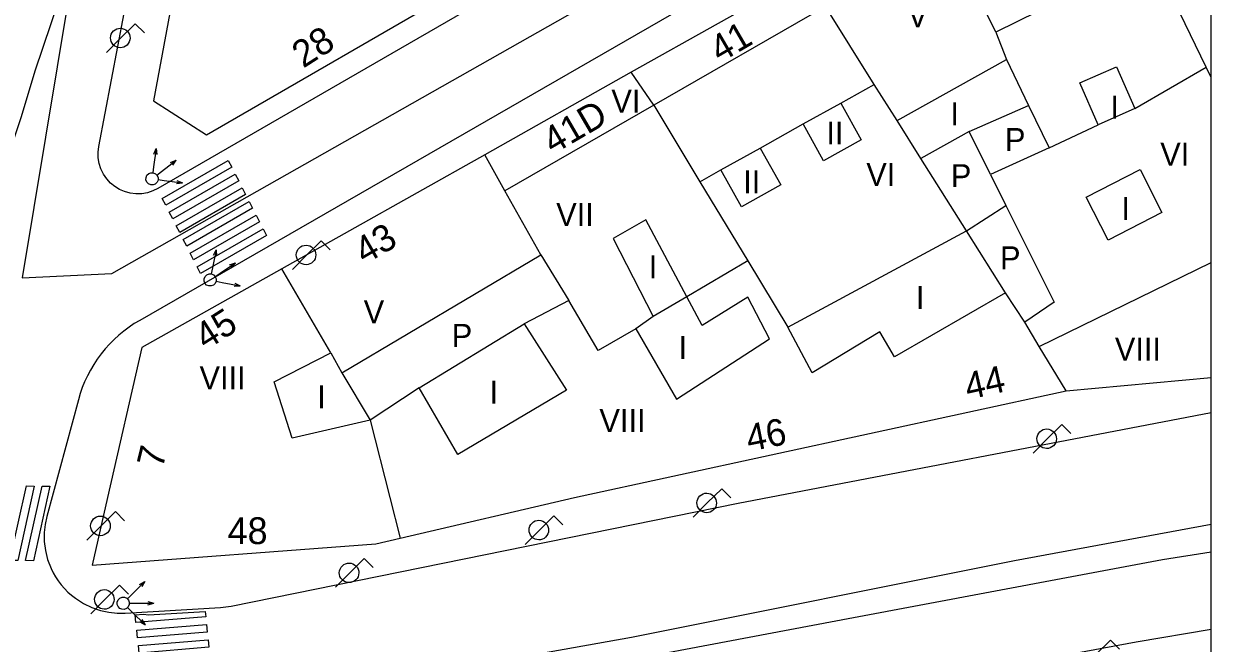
# Model space of a CAD drawing. Extents: x 282771 to 285132, y 4823109 to 4825496.
# Drawn here: x 285052.6 to 285130.1, y 4823286 to 4823326.5 of the extents above; entities that cross this region are included whole.
import ezdxf

# ---------------------------------------------------------------- set-up
doc = ezdxf.new("R2010")
doc.units = 0
for name, color, linetype in [('ACERA-BORDILLO', 7, 'Continuous'), ('CALLE-EJE', 7, 'Continuous'), ('Default', 7, 'Continuous'), ('EDIFICIO', 7, 'Continuous'), ('FAROLA', 7, 'Continuous'), ('INTERIOR-EDIFICIO', 7, 'Continuous'), ('MEDIANERA', 7, 'Continuous'), ('NUM-LOCAL', 7, 'Continuous'), ('NUM-PORTAL', 7, 'Continuous'), ('PASO-PEATONES', 7, 'Continuous'), ('SEMAFORO', 7, 'Continuous'), ('SENAL-VIARIA', 7, 'Continuous'), ('TXT-ALTURA-EDIFICIO', 7, 'Continuous')]:
    doc.layers.add(name, color=color, linetype=linetype)

msp = doc.modelspace()

# ---------------------------------------------------------------- linework, layer by layer
at = {"layer": 'ACERA-BORDILLO'}
for points in [[(285130.1, 4823355.393), (285061.368, 4823315.707), (285061.047, 4823315.55), (285060.697, 4823315.436), (285060.326, 4823315.372), (285059.946, 4823315.362), (285059.568, 4823315.407), (285059.205, 4823315.506), (285058.867, 4823315.653), (285058.562, 4823315.839), (285058.286, 4823316.066), (285058.036, 4823316.337), (285057.823, 4823316.647), (285057.656, 4823316.988), (285057.54, 4823317.351), (285057.479, 4823317.722), (285057.471, 4823318.09), (285057.514, 4823318.445), (285064.143, 4823353.272), (285064.943, 4823354.522), (285066.063, 4823355.502), (285097.813, 4823373.603), (285130.1, 4823391.695)], [(285130.1, 4823327.34), (285123.925, 4823340.836), (285122.526, 4823341.52), (285121.252, 4823341.831), (285119.791, 4823341.427), (285060.19, 4823307.101), (285059.838, 4823306.89), (285059.494, 4823306.66), (285059.159, 4823306.411), (285058.835, 4823306.144), (285058.522, 4823305.861), (285058.223, 4823305.561), (285057.939, 4823305.246), (285057.671, 4823304.916), (285057.419, 4823304.574), (285057.185, 4823304.22), (285056.969, 4823303.855), (285056.773, 4823303.482), (285056.596, 4823303.101), (285056.439, 4823302.714), (285056.302, 4823302.323), (285056.186, 4823301.93), (285054.125, 4823294.303)], [(285054.125, 4823294.303), (285054.015, 4823293.794), (285053.958, 4823293.252), (285053.961, 4823292.683), (285054.033, 4823292.096), (285054.18, 4823291.505), (285054.403, 4823290.923), (285054.543, 4823290.639), (285054.702, 4823290.364), (285054.878, 4823290.098), (285055.072, 4823289.843), (285055.282, 4823289.602), (285055.506, 4823289.374), (285055.744, 4823289.163), (285055.992, 4823288.968), (285056.517, 4823288.631), (285057.066, 4823288.367), (285057.626, 4823288.177), (285058.182, 4823288.058), (285058.725, 4823288.003), (285059.245, 4823288.007), (285065.456, 4823288.372), (285065.808, 4823288.406), (285066.157, 4823288.464), (285099.228, 4823295.179), (285130.1, 4823301.1)], [(285130.1, 4823286.939), (285125.212, 4823286.112), (285080.052, 4823277.722), (285069.015, 4823276.037), (285059.69, 4823275.26), (285052.789, 4823274.918), (285046.368, 4823274.512), (285045.426, 4823274.175), (285044.716, 4823273.659), (285044.148, 4823272.895), (285043.579, 4823271.776), (285042.566, 4823268.506), (285046.156, 4823262.193), (285043.911, 4823253.518)]]:
    msp.add_lwpolyline(points, dxfattribs=at)
at = {"layer": 'CALLE-EJE'}
for points in [[(285060.149, 4823355.921), (285052.522, 4823309.882)], [(285052.522, 4823309.882), (285058.372, 4823310.172), (285123.593, 4823347.143)], [(285130.1, 4823293.793), (285117.254, 4823291.42), (285092.272, 4823286.402), (285078.736, 4823283.989), (285059.787, 4823282.131), (285044.104, 4823281.253)]]:
    msp.add_lwpolyline(points, dxfattribs=at)
at = {"layer": 'Default'}
msp.add_lwpolyline([(282771.5, 4823109), (285130.1, 4823109), (285130.1, 4825495.5)], dxfattribs=at)
at = {"layer": 'EDIFICIO'}
for points in [[(285130.1, 4823390.383), (285127.033, 4823388.653), (285117.613, 4823383.353), (285111.513, 4823379.913), (285097.253, 4823371.873), (285084.003, 4823364.402), (285075.123, 4823359.402), (285067.843, 4823355.162), (285067.103, 4823353.912), (285061.092, 4823321.442), (285064.542, 4823319.212), (285082.012, 4823329.332), (285097.243, 4823338.152), (285108.753, 4823344.823), (285115.353, 4823348.643)], [(285130.1, 4823322.945), (285129.772, 4823323.622), (285121.883, 4823339.953), (285111.783, 4823334.272), (285103.612, 4823329.672), (285092.262, 4823323.292), (285082.702, 4823317.912), (285069.462, 4823310.462), (285060.332, 4823305.332), (285058.092, 4823295.551), (285057.082, 4823291.131)], [(285057.082, 4823291.131), (285075.602, 4823292.532), (285077.172, 4823292.902), (285088.552, 4823295.552), (285120.632, 4823302.502), (285130.1, 4823303.381)]]:
    msp.add_lwpolyline(points, dxfattribs=at)
at = {"layer": 'FAROLA'}
for p, q in [((285059.902, 4823326.462), (285058.962, 4823325.532)), ((285060.492, 4823325.872), (285059.902, 4823326.462)), ((285058.962, 4823325.532), (285058.032, 4823324.592)), ((285072.023, 4823312.304), (285071.083, 4823311.374)), ((285072.613, 4823311.714), (285072.023, 4823312.304)), ((285071.083, 4823311.374), (285070.153, 4823310.434)), ((285120.345, 4823300.31), (285119.405, 4823299.38)), ((285120.935, 4823299.72), (285120.345, 4823300.31)), ((285119.405, 4823299.38), (285118.475, 4823298.44)), ((285098.16, 4823296.122), (285097.22, 4823295.192)), ((285098.75, 4823295.532), (285098.16, 4823296.122)), ((285058.607, 4823294.623), (285057.667, 4823293.693)), ((285059.197, 4823294.033), (285058.607, 4823294.623)), ((285097.22, 4823295.192), (285096.29, 4823294.252)), ((285087.21, 4823294.349), (285086.27, 4823293.419)), ((285087.8, 4823293.759), (285087.21, 4823294.349)), ((285057.667, 4823293.693), (285056.737, 4823292.753)), ((285086.27, 4823293.419), (285085.34, 4823292.479)), ((285074.83, 4823291.557), (285073.89, 4823290.627)), ((285075.42, 4823290.967), (285074.83, 4823291.557)), ((285073.89, 4823290.627), (285072.96, 4823289.687)), ((285058.862, 4823289.825), (285057.922, 4823288.895)), ((285059.452, 4823289.235), (285058.862, 4823289.825)), ((285057.922, 4823288.895), (285056.992, 4823287.955)), ((285123.519, 4823286.232), (285122.579, 4823285.302)), ((285124.109, 4823285.642), (285123.519, 4823286.232))]:
    msp.add_line(p, q, dxfattribs=at)
for centre in [(285071.043, 4823311.374), (285057.627, 4823293.693)]:
    msp.add_circle(centre, 0.638, dxfattribs=at)
for centre, major_axis in [((285058.922, 4823325.532), (0.363, 0.524)), ((285119.365, 4823299.38), (0.363, 0.524)), ((285097.18, 4823295.192), (0.363, 0.524)), ((285086.23, 4823293.419), (0.363, 0.524)), ((285073.85, 4823290.627), (0.363, 0.524)), ((285057.882, 4823288.895), (0.364, 0.523))]:
    msp.add_ellipse(centre, major_axis=major_axis, ratio=0.999979, dxfattribs=at)
at = {"layer": 'INTERIOR-EDIFICIO'}
for points in [[(285117.582, 4823329.742), (285118.792, 4823327.252), (285116.052, 4823325.912), (285114.832, 4823328.402), (285117.582, 4823329.742)], [(285116.692, 4823314.602), (285119.852, 4823308.302), (285117.932, 4823306.992), (285116.682, 4823308.892), (285109.432, 4823304.722), (285108.482, 4823306.352), (285104.072, 4823303.682), (285102.482, 4823306.672), (285114.142, 4823312.942), (285111.162, 4823317.662), (285109.602, 4823320.152), (285116.742, 4823324.122), (285118.182, 4823321.122), (285119.522, 4823318.372), (285115.692, 4823316.632), (285116.692, 4823314.602)], [(285121.532, 4823322.602), (285123.912, 4823323.642), (285125.112, 4823320.922), (285122.732, 4823319.872), (285121.532, 4823322.602)], [(285103.472, 4823319.922), (285105.932, 4823321.282), (285107.262, 4823318.882), (285104.812, 4823317.522), (285103.472, 4823319.922)], [(285098.112, 4823316.922), (285100.672, 4823318.342), (285102.012, 4823315.942), (285099.442, 4823314.522), (285098.112, 4823316.922)], [(285125.452, 4823316.952), (285126.882, 4823314.142), (285123.372, 4823312.342), (285121.942, 4823315.152), (285125.452, 4823316.952)], [(285095.202, 4823301.952), (285101.282, 4823305.892), (285099.862, 4823308.612), (285096.882, 4823306.762), (285095.882, 4823308.642), (285093.212, 4823313.672), (285091.072, 4823312.442), (285093.692, 4823307.362), (285092.552, 4823306.552), (285095.202, 4823301.952)], [(285088.192, 4823308.412), (285085.272, 4823306.882), (285088.042, 4823302.552), (285080.942, 4823298.342), (285078.422, 4823302.712), (285075.222, 4823300.602), (285070.142, 4823299.412), (285068.972, 4823303.102), (285072.662, 4823304.982), (285073.372, 4823303.672), (285086.352, 4823311.382), (285088.192, 4823308.412)]]:
    msp.add_lwpolyline(points, dxfattribs=at)
at = {"layer": 'MEDIANERA'}
for p, q in [((285104.922, 4823327.582), (285093.732, 4823321.142)), ((285108.112, 4823322.502), (285104.922, 4823327.582)), ((285116.052, 4823325.912), (285116.742, 4823324.122)), ((285093.732, 4823321.142), (285092.262, 4823323.292)), ((285125.112, 4823320.922), (285129.772, 4823323.622)), ((285105.932, 4823321.282), (285108.112, 4823322.502)), ((285109.602, 4823320.152), (285108.112, 4823322.502)), ((285093.732, 4823321.142), (285084.012, 4823315.552)), ((285093.732, 4823321.142), (285096.742, 4823316.152)), ((285114.312, 4823319.432), (285118.182, 4823321.122)), ((285100.672, 4823318.342), (285103.472, 4823319.922)), ((285114.312, 4823319.432), (285111.162, 4823317.662)), ((285115.692, 4823316.632), (285114.312, 4823319.432)), ((285119.522, 4823318.372), (285122.732, 4823319.872)), ((285084.012, 4823315.552), (285082.702, 4823317.912)), ((285096.742, 4823316.152), (285098.112, 4823316.922)), ((285086.352, 4823311.382), (285084.012, 4823315.552)), ((285096.742, 4823316.152), (285099.872, 4823310.982)), ((285099.872, 4823310.982), (285102.482, 4823306.672)), ((285118.882, 4823305.392), (285130.1, 4823310.875)), ((285072.662, 4823304.982), (285069.462, 4823310.462)), ((285118.882, 4823305.392), (285117.932, 4823306.992)), ((285078.422, 4823302.712), (285085.272, 4823306.882)), ((285120.632, 4823302.502), (285118.882, 4823305.392))]:
    msp.add_line(p, q, dxfattribs=at)
for points in [[(285116.682, 4823308.892), (285114.142, 4823312.942), (285116.692, 4823314.602)], [(285099.872, 4823310.982), (285095.882, 4823308.642), (285093.692, 4823307.362)], [(285092.552, 4823306.552), (285090.092, 4823305.132), (285088.192, 4823308.412)], [(285073.372, 4823303.672), (285075.222, 4823300.602), (285076.502, 4823295.552), (285077.172, 4823292.902)]]:
    msp.add_lwpolyline(points, dxfattribs=at)
at = {"layer": 'PASO-PEATONES'}
for points in [[(285061.661, 4823315.061), (285065.963, 4823317.541), (285066.191, 4823317.095), (285061.889, 4823314.615)], [(285062.116, 4823314.169), (285066.418, 4823316.649), (285066.646, 4823316.203), (285062.344, 4823313.723)], [(285062.571, 4823313.277), (285066.873, 4823315.757), (285067.101, 4823315.311), (285062.799, 4823312.831)], [(285063.026, 4823312.385), (285067.328, 4823314.865), (285067.556, 4823314.42), (285063.254, 4823311.939)], [(285063.481, 4823311.493), (285067.783, 4823313.974), (285068.011, 4823313.528), (285063.709, 4823311.047)], [(285063.937, 4823310.601), (285068.239, 4823313.082), (285068.466, 4823312.636), (285064.164, 4823310.155)], [(285051.721, 4823291.434), (285052.796, 4823296.301), (285053.307, 4823296.296), (285052.232, 4823291.429)], [(285052.743, 4823291.424), (285053.818, 4823296.291), (285054.329, 4823296.286), (285053.254, 4823291.419)], [(285059.892, 4823287.884), (285060.445, 4823287.929), (285060.758, 4823287.896), (285064.457, 4823288.113), (285064.494, 4823287.76), (285059.945, 4823287.386)], [(285059.997, 4823286.889), (285064.546, 4823287.263), (285064.598, 4823286.766), (285060.049, 4823286.392)], [(285060.101, 4823285.894), (285064.65, 4823286.268), (285064.702, 4823285.771), (285060.153, 4823285.397)]]:
    msp.add_lwpolyline(points, close=True, dxfattribs=at)
at = {"layer": 'SEMAFORO'}
for p, q in [((285061.256, 4823318.324), (285061.098, 4823317.135)), ((285061.107, 4823317.961), (285061.256, 4823318.324)), ((285061.256, 4823318.324), (285061.305, 4823317.934)), ((285061.098, 4823317.135), (285061.045, 4823316.738)), ((285061.621, 4823316.823), (285062.576, 4823317.553)), ((285062.204, 4823317.411), (285062.576, 4823317.553)), ((285062.342, 4823317.231), (285062.576, 4823317.553)), ((285061.307, 4823316.582), (285061.621, 4823316.823)), ((285061.389, 4823316.289), (285061.785, 4823316.236)), ((285061.785, 4823316.236), (285062.975, 4823316.078)), ((285062.585, 4823316.029), (285062.975, 4823316.078)), ((285062.611, 4823316.227), (285062.975, 4823316.078)), ((285065.169, 4823311.704), (285064.937, 4823310.527)), ((285064.997, 4823311.35), (285065.169, 4823311.704)), ((285065.169, 4823311.704), (285065.193, 4823311.312)), ((285065.44, 4823310.183), (285066.438, 4823310.853)), ((285066.058, 4823310.734), (285066.438, 4823310.853)), ((285066.184, 4823310.546), (285066.438, 4823310.853)), ((285064.937, 4823310.527), (285064.859, 4823310.134)), ((285065.111, 4823309.962), (285065.44, 4823310.183)), ((285065.175, 4823309.664), (285065.567, 4823309.587)), ((285065.567, 4823309.587), (285066.744, 4823309.355)), ((285066.352, 4823309.33), (285066.744, 4823309.355)), ((285066.391, 4823309.527), (285066.744, 4823309.355)), ((285060.514, 4823290.067), (285059.673, 4823289.211)), ((285060.176, 4823289.866), (285060.514, 4823290.067)), ((285060.514, 4823290.067), (285060.319, 4823289.726)), ((285059.673, 4823289.211), (285059.393, 4823288.926)), ((285059.398, 4823288.36), (285059.683, 4823288.08)), ((285059.508, 4823288.644), (285059.904, 4823288.648)), ((285059.904, 4823288.648), (285061.106, 4823288.658)), ((285060.723, 4823288.768), (285061.106, 4823288.658)), ((285060.725, 4823288.542), (285061.106, 4823288.658)), ((285059.683, 4823288.08), (285060.539, 4823287.239)), ((285060.338, 4823287.577), (285060.539, 4823287.239)), ((285060.198, 4823287.434), (285060.539, 4823287.239))]:
    msp.add_line(p, q, dxfattribs=at)
for centre in [(285060.992, 4823316.342), (285064.782, 4823309.742), (285059.112, 4823288.641)]:
    msp.add_ellipse(centre, major_axis=(-0.228, -0.329), ratio=0.999979, dxfattribs=at)
at = {"layer": 'SENAL-VIARIA'}
for points in [[(285044.317, 4823297.643), (285047.021, 4823297.518), (285050.408, 4823313.442), (285050.981, 4823315.744), (285051.603, 4823317.805), (285052.473, 4823320.417), (285053.378, 4823323.39), (285055.456, 4823329.592), (285059.03, 4823328.877)], [(285065.689, 4823280.256), (285083.694, 4823283.358), (285106.757, 4823287.712), (285120.302, 4823290.269), (285126.927, 4823291.489), (285130.1, 4823292.007)]]:
    msp.add_lwpolyline(points, dxfattribs=at)

# ---------------------------------------------------------------- texts
at = {"layer": 'NUM-LOCAL'}
for s, rotation, p in [('28', 32.57451, (285070.858, 4823323.527)), ('45', 32.57451, (285064.506, 4823305.12)), ('48', 0.00059, (285065.926, 4823292.504))]:
    msp.add_text(s, height=1.75, rotation=rotation, dxfattribs=at).set_placement(p)
at = {"layer": 'NUM-PORTAL'}
for s, rotation, p in [('41', 30.23049, (285098.05, 4823323.882)), ('41D', 30.23049, (285087.149, 4823317.904)), ('43', 30.23049, (285074.865, 4823310.723)), ('44', 12.64062, (285114.232, 4823301.916)), ('46', 11.37062, (285099.942, 4823298.535)), ('7', 76.37962, (285061.68, 4823297.388))]:
    msp.add_text(s, height=1.75, rotation=rotation, dxfattribs=at).set_placement(p)
at = {"layer": 'TXT-ALTURA-EDIFICIO'}
for s, p in [('V', (285110.284, 4823326.222)), ('VI', (285090.963, 4823320.652)), ('I', (285123.521, 4823320.272)), ('I', (285113.08, 4823319.836)), ('II', (285104.991, 4823318.582)), ('P', (285116.641, 4823318.155)), ('VI', (285126.773, 4823317.202)), ('VI', (285107.593, 4823315.882)), ('P', (285113.109, 4823315.798)), ('II', (285099.561, 4823315.392)), ('VII', (285087.362, 4823313.262)), ('I', (285124.235, 4823313.659)), ('P', (285116.32, 4823310.434)), ('I', (285093.401, 4823309.842)), ('I', (285110.832, 4823307.838)), ('V', (285074.803, 4823306.912)), ('P', (285080.547, 4823305.372)), ('I', (285095.351, 4823304.592)), ('VIII', (285123.812, 4823304.482)), ('VIII', (285064.092, 4823302.612)), ('I', (285083.011, 4823301.672)), ('I', (285071.776, 4823301.37)), ('VIII', (285090.182, 4823299.812))]:
    msp.add_text(s, height=1.5, rotation=0.00059, dxfattribs=at).set_placement(p)

doc.saveas('drawing.dxf')
